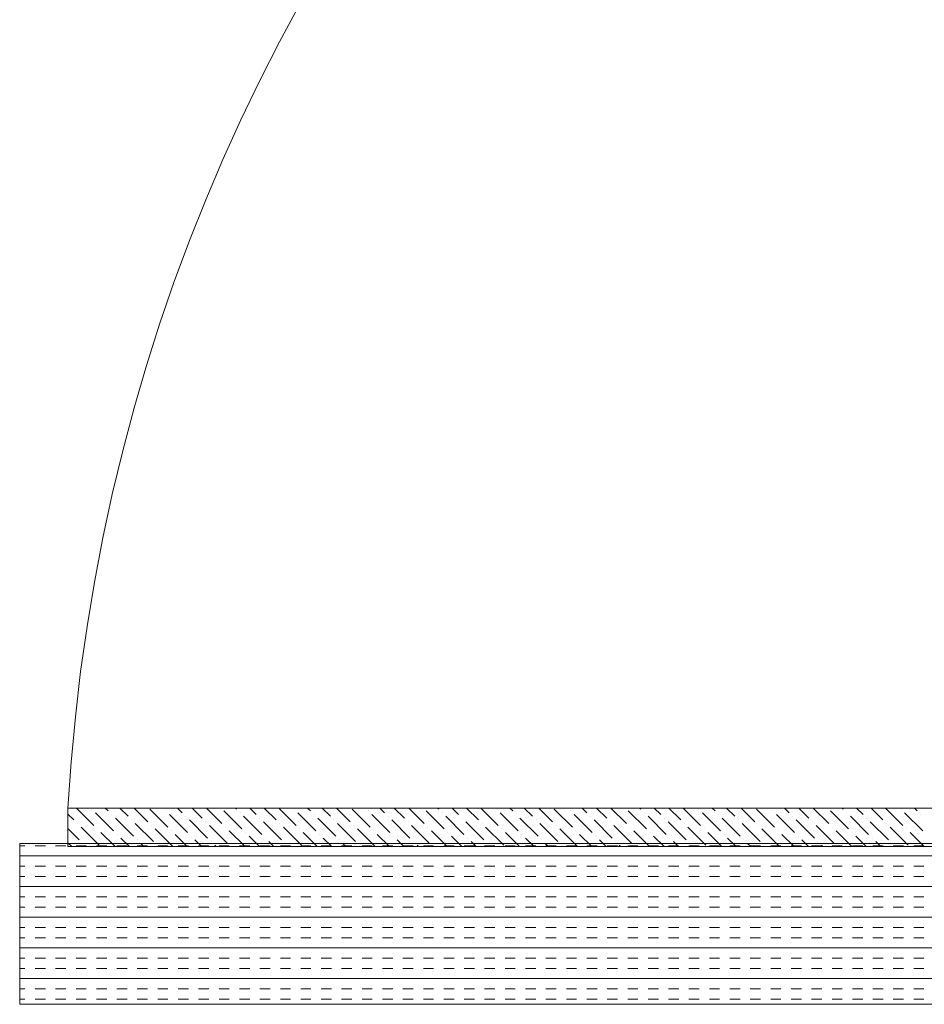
# Model space of a CAD drawing. Extents: x 3940905 to 4145695, y 925352 to 1109797.
# Tile 594 of 656: x 4013273 to 4013554, y 1099984 to 1100290. Entities that reach past the tile are written whole.
import ezdxf

# ---------------------------------------------------------------- set-up
doc = ezdxf.new("R2010")
doc.units = 0
doc.header["$LTSCALE"] = 750
doc.header["$MEASUREMENT"] = 0
doc.layers.add('CKD Equipments', color=252, linetype='CONTINUOUS', lineweight=0)

msp = doc.modelspace()

# ---------------------------------------------------------------- linework, layer by layer
at = {"layer": 'CKD Equipments'}
for p, q in [((4013288.36, 1100032.64), (4013288.36, 1100044.64)), ((4013288.36, 1100044.64), (4013857.36, 1100044.64)), ((4013873.36, 1100033.64), (4013273.36, 1100033.64)), ((4013273.36, 1100033.64), (4013273.36, 1099983.64)), ((4013857.36, 1100032.64), (4013288.36, 1100032.64)), ((4013273.36, 1099983.64), (4013873.36, 1099983.64))]:
    msp.add_line(p, q, dxfattribs=at)
at = {"layer": 'CKD Equipments', "color": 55, "linetype": 'Continuous'}
for p, q in [((4013288.36, 1100042.78), (4013290.2, 1100040.93)), ((4013290.99, 1100044.64), (4013296.38, 1100039.25)), ((4013295.81, 1100044.3), (4013295.81, 1100044.3)), ((4013296.94, 1100043.18), (4013302.55, 1100037.57)), ((4013299.97, 1100044.64), (4013300.87, 1100043.74)), ((4013301.99, 1100042.62), (4013301.99, 1100042.62)), ((4013304.46, 1100044.64), (4013307.04, 1100042.06)), ((4013308.95, 1100044.64), (4013313.21, 1100040.37)), ((4013313.78, 1100044.3), (4013319.39, 1100038.69)), ((4013318.83, 1100043.74), (4013318.83, 1100043.74)), ((4013319.95, 1100042.62), (4013325.56, 1100037)), ((4013322.42, 1100044.64), (4013323.88, 1100043.18)), ((4013326.91, 1100044.64), (4013330.05, 1100041.49)), ((4013331.4, 1100044.64), (4013336.23, 1100039.81)), ((4013336.79, 1100043.74), (4013342.4, 1100038.13)), ((4013340.38, 1100044.64), (4013340.72, 1100044.3)), ((4013341.84, 1100043.18), (4013341.84, 1100043.18)), ((4013344.87, 1100044.64), (4013346.89, 1100042.62)), ((4013349.36, 1100044.64), (4013353.06, 1100040.93)), ((4013353.85, 1100044.64), (4013359.24, 1100039.25)), ((4013358.68, 1100044.3), (4013358.68, 1100044.3)), ((4013359.8, 1100043.18), (4013365.41, 1100037.57)), ((4013362.83, 1100044.64), (4013363.73, 1100043.74)), ((4013364.85, 1100042.62), (4013364.85, 1100042.62)), ((4013367.32, 1100044.64), (4013369.9, 1100042.06)), ((4013371.81, 1100044.64), (4013376.08, 1100040.37)), ((4013376.64, 1100044.3), (4013382.25, 1100038.69)), ((4013381.69, 1100043.74), (4013381.69, 1100043.74)), ((4013382.81, 1100042.62), (4013388.42, 1100037)), ((4013385.28, 1100044.64), (4013386.74, 1100043.18)), ((4013389.77, 1100044.64), (4013392.91, 1100041.49)), ((4013394.26, 1100044.64), (4013399.09, 1100039.81)), ((4013399.65, 1100043.74), (4013405.26, 1100038.13)), ((4013403.24, 1100044.64), (4013403.58, 1100044.3)), ((4013404.7, 1100043.18), (4013404.7, 1100043.18)), ((4013407.73, 1100044.64), (4013409.75, 1100042.62)), ((4013412.22, 1100044.64), (4013415.93, 1100040.93)), ((4013416.71, 1100044.64), (4013422.1, 1100039.25)), ((4013421.54, 1100044.3), (4013421.54, 1100044.3)), ((4013422.66, 1100043.18), (4013428.27, 1100037.57)), ((4013425.69, 1100044.64), (4013426.59, 1100043.74)), ((4013427.71, 1100042.62), (4013427.71, 1100042.62)), ((4013430.18, 1100044.64), (4013432.76, 1100042.06)), ((4013434.67, 1100044.64), (4013438.94, 1100040.37)), ((4013439.5, 1100044.3), (4013445.11, 1100038.69)), ((4013444.55, 1100043.74), (4013444.55, 1100043.74)), ((4013445.67, 1100042.62), (4013451.29, 1100037)), ((4013448.14, 1100044.64), (4013449.6, 1100043.18)), ((4013452.63, 1100044.64), (4013455.78, 1100041.49)), ((4013457.12, 1100044.64), (4013461.95, 1100039.81)), ((4013462.51, 1100043.74), (4013468.12, 1100038.13)), ((4013466.1, 1100044.64), (4013466.44, 1100044.3)), ((4013467.56, 1100043.18), (4013467.56, 1100043.18)), ((4013470.59, 1100044.64), (4013472.61, 1100042.62)), ((4013475.08, 1100044.64), (4013478.79, 1100040.93)), ((4013479.57, 1100044.64), (4013484.96, 1100039.25)), ((4013484.4, 1100044.3), (4013484.4, 1100044.3)), ((4013485.52, 1100043.18), (4013491.14, 1100037.57)), ((4013488.55, 1100044.64), (4013489.45, 1100043.74)), ((4013490.57, 1100042.62), (4013490.57, 1100042.62)), ((4013493.04, 1100044.64), (4013495.63, 1100042.06)), ((4013497.53, 1100044.64), (4013501.8, 1100040.37)), ((4013502.36, 1100044.3), (4013507.97, 1100038.69)), ((4013507.41, 1100043.74), (4013507.41, 1100043.74)), ((4013508.53, 1100042.62), (4013514.15, 1100037)), ((4013511, 1100044.64), (4013512.46, 1100043.18)), ((4013515.49, 1100044.64), (4013518.64, 1100041.49)), ((4013519.98, 1100044.64), (4013524.81, 1100039.81)), ((4013525.37, 1100043.74), (4013530.98, 1100038.13)), ((4013528.96, 1100044.64), (4013529.3, 1100044.3)), ((4013530.42, 1100043.18), (4013530.42, 1100043.18)), ((4013533.45, 1100044.64), (4013535.48, 1100042.62)), ((4013537.94, 1100044.64), (4013541.65, 1100040.93)), ((4013542.43, 1100044.64), (4013547.82, 1100039.25)), ((4013547.26, 1100044.3), (4013547.26, 1100044.3)), ((4013548.38, 1100043.18), (4013554, 1100037.57)), ((4013551.41, 1100044.64), (4013552.31, 1100043.74)), ((4013553.44, 1100042.62), (4013553.44, 1100042.62)), ((4013291.32, 1100039.81), (4013291.32, 1100039.81)), ((4013303.11, 1100041.49), (4013308.72, 1100035.88)), ((4013308.16, 1100040.93), (4013308.16, 1100040.93)), ((4013309.28, 1100039.81), (4013314.9, 1100034.2)), ((4013325, 1100042.06), (4013325, 1100042.06)), ((4013326.12, 1100040.93), (4013331.74, 1100035.32)), ((4013331.17, 1100040.37), (4013331.17, 1100040.37)), ((4013342.96, 1100042.06), (4013348.57, 1100036.44)), ((4013348.01, 1100041.49), (4013348.01, 1100041.49)), ((4013349.13, 1100040.37), (4013354.75, 1100034.76)), ((4013354.19, 1100039.81), (4013354.19, 1100039.81)), ((4013365.97, 1100041.49), (4013371.59, 1100035.88)), ((4013371.02, 1100040.93), (4013371.02, 1100040.93)), ((4013372.15, 1100039.81), (4013377.76, 1100034.2)), ((4013387.86, 1100042.06), (4013387.86, 1100042.06)), ((4013388.98, 1100040.93), (4013394.6, 1100035.32)), ((4013394.04, 1100040.37), (4013394.04, 1100040.37)), ((4013405.82, 1100042.06), (4013411.44, 1100036.44)), ((4013410.87, 1100041.49), (4013410.87, 1100041.49)), ((4013412, 1100040.37), (4013417.61, 1100034.76)), ((4013417.05, 1100039.81), (4013417.05, 1100039.81)), ((4013428.83, 1100041.49), (4013434.45, 1100035.88)), ((4013433.89, 1100040.93), (4013433.89, 1100040.93)), ((4013435.01, 1100039.81), (4013440.62, 1100034.2)), ((4013450.72, 1100042.06), (4013450.72, 1100042.06)), ((4013451.85, 1100040.93), (4013457.46, 1100035.32)), ((4013456.9, 1100040.37), (4013456.9, 1100040.37)), ((4013468.68, 1100042.06), (4013474.3, 1100036.44)), ((4013473.74, 1100041.49), (4013473.74, 1100041.49)), ((4013474.86, 1100040.37), (4013480.47, 1100034.76)), ((4013479.91, 1100039.81), (4013479.91, 1100039.81)), ((4013491.7, 1100041.49), (4013497.31, 1100035.88)), ((4013496.75, 1100040.93), (4013496.75, 1100040.93)), ((4013497.87, 1100039.81), (4013503.48, 1100034.2)), ((4013513.59, 1100042.06), (4013513.59, 1100042.06)), ((4013514.71, 1100040.93), (4013520.32, 1100035.32)), ((4013519.76, 1100040.37), (4013519.76, 1100040.37)), ((4013531.55, 1100042.06), (4013537.16, 1100036.44)), ((4013536.6, 1100041.49), (4013536.6, 1100041.49)), ((4013537.72, 1100040.37), (4013543.33, 1100034.76)), ((4013542.77, 1100039.81), (4013542.77, 1100039.81)), ((4013288.36, 1100038.29), (4013291.89, 1100034.76)), ((4013292.45, 1100038.69), (4013298.06, 1100033.08)), ((4013297.5, 1100038.13), (4013297.5, 1100038.13)), ((4013298.62, 1100037), (4013302.99, 1100032.64)), ((4013303.67, 1100036.44), (4013303.67, 1100036.44)), ((4013314.34, 1100039.25), (4013314.34, 1100039.25)), ((4013315.46, 1100038.13), (4013320.95, 1100032.64)), ((4013320.51, 1100037.57), (4013320.51, 1100037.57)), ((4013321.63, 1100036.44), (4013325.44, 1100032.64)), ((4013332.3, 1100039.25), (4013337.91, 1100033.64)), ((4013337.35, 1100038.69), (4013337.35, 1100038.69)), ((4013338.47, 1100037.57), (4013343.4, 1100032.64)), ((4013343.52, 1100037), (4013343.52, 1100037)), ((4013355.31, 1100038.69), (4013360.92, 1100033.08)), ((4013360.36, 1100038.13), (4013360.36, 1100038.13)), ((4013361.48, 1100037), (4013365.85, 1100032.64)), ((4013366.53, 1100036.44), (4013366.53, 1100036.44)), ((4013377.2, 1100039.25), (4013377.2, 1100039.25)), ((4013378.32, 1100038.13), (4013383.81, 1100032.64)), ((4013383.37, 1100037.57), (4013383.37, 1100037.57)), ((4013384.49, 1100036.44), (4013388.3, 1100032.64)), ((4013395.16, 1100039.25), (4013400.77, 1100033.64)), ((4013400.21, 1100038.69), (4013400.21, 1100038.69)), ((4013401.33, 1100037.57), (4013406.26, 1100032.64)), ((4013406.38, 1100037), (4013406.38, 1100037)), ((4013418.17, 1100038.69), (4013423.78, 1100033.08)), ((4013423.22, 1100038.13), (4013423.22, 1100038.13)), ((4013424.34, 1100037), (4013428.71, 1100032.64)), ((4013429.4, 1100036.44), (4013429.4, 1100036.44)), ((4013440.06, 1100039.25), (4013440.06, 1100039.25)), ((4013441.18, 1100038.13), (4013446.67, 1100032.64)), ((4013446.23, 1100037.57), (4013446.23, 1100037.57)), ((4013447.36, 1100036.44), (4013451.16, 1100032.64)), ((4013458.02, 1100039.25), (4013463.63, 1100033.64)), ((4013463.07, 1100038.69), (4013463.07, 1100038.69)), ((4013464.19, 1100037.57), (4013469.12, 1100032.64)), ((4013469.25, 1100037), (4013469.25, 1100037)), ((4013481.03, 1100038.69), (4013486.64, 1100033.08)), ((4013486.08, 1100038.13), (4013486.08, 1100038.13)), ((4013487.21, 1100037), (4013491.57, 1100032.64)), ((4013492.26, 1100036.44), (4013492.26, 1100036.44)), ((4013502.92, 1100039.25), (4013502.92, 1100039.25)), ((4013504.04, 1100038.13), (4013509.53, 1100032.64)), ((4013509.1, 1100037.57), (4013509.1, 1100037.57)), ((4013510.22, 1100036.44), (4013514.02, 1100032.64)), ((4013520.88, 1100039.25), (4013526.49, 1100033.64)), ((4013525.93, 1100038.69), (4013525.93, 1100038.69)), ((4013527.06, 1100037.57), (4013531.98, 1100032.64)), ((4013532.11, 1100037), (4013532.11, 1100037)), ((4013543.89, 1100038.69), (4013549.51, 1100033.08)), ((4013548.95, 1100038.13), (4013548.95, 1100038.13)), ((4013550.07, 1100037), (4013554.43, 1100032.64)), ((4013288.36, 1100033.8), (4013289.52, 1100032.64)), ((4013293.01, 1100033.64), (4013293.01, 1100033.64)), ((4013304.79, 1100035.32), (4013307.48, 1100032.64)), ((4013309.85, 1100034.76), (4013309.85, 1100034.76)), ((4013310.97, 1100033.64), (4013311.97, 1100032.64)), ((4013326.68, 1100035.88), (4013326.68, 1100035.88)), ((4013327.81, 1100034.76), (4013329.93, 1100032.64)), ((4013332.86, 1100034.2), (4013332.86, 1100034.2)), ((4013344.64, 1100035.88), (4013347.89, 1100032.64)), ((4013349.7, 1100035.32), (4013349.7, 1100035.32)), ((4013350.82, 1100034.2), (4013352.38, 1100032.64)), ((4013355.87, 1100033.64), (4013355.87, 1100033.64)), ((4013367.66, 1100035.32), (4013370.34, 1100032.64)), ((4013372.71, 1100034.76), (4013372.71, 1100034.76)), ((4013373.83, 1100033.64), (4013374.83, 1100032.64)), ((4013389.55, 1100035.88), (4013389.55, 1100035.88)), ((4013390.67, 1100034.76), (4013392.79, 1100032.64)), ((4013395.72, 1100034.2), (4013395.72, 1100034.2)), ((4013407.51, 1100035.88), (4013410.75, 1100032.64)), ((4013412.56, 1100035.32), (4013412.56, 1100035.32)), ((4013413.68, 1100034.2), (4013415.24, 1100032.64)), ((4013418.73, 1100033.64), (4013418.73, 1100033.64)), ((4013430.52, 1100035.32), (4013433.2, 1100032.64)), ((4013435.57, 1100034.76), (4013435.57, 1100034.76)), ((4013436.69, 1100033.64), (4013437.69, 1100032.64)), ((4013452.41, 1100035.88), (4013452.41, 1100035.88)), ((4013453.53, 1100034.76), (4013455.65, 1100032.64)), ((4013458.58, 1100034.2), (4013458.58, 1100034.2)), ((4013470.37, 1100035.88), (4013473.61, 1100032.64)), ((4013475.42, 1100035.32), (4013475.42, 1100035.32)), ((4013476.54, 1100034.2), (4013478.1, 1100032.64)), ((4013481.59, 1100033.64), (4013481.59, 1100033.64)), ((4013493.38, 1100035.32), (4013496.06, 1100032.64)), ((4013498.43, 1100034.76), (4013498.43, 1100034.76)), ((4013499.55, 1100033.64), (4013500.55, 1100032.64)), ((4013515.27, 1100035.88), (4013515.27, 1100035.88)), ((4013516.39, 1100034.76), (4013518.51, 1100032.64)), ((4013521.44, 1100034.2), (4013521.44, 1100034.2)), ((4013533.23, 1100035.88), (4013536.47, 1100032.64)), ((4013538.28, 1100035.32), (4013538.28, 1100035.32)), ((4013539.4, 1100034.2), (4013540.96, 1100032.64)), ((4013544.46, 1100033.64), (4013544.46, 1100033.64)), ((4013316.02, 1100033.08), (4013316.02, 1100033.08)), ((4013333.98, 1100033.08), (4013334.42, 1100032.64)), ((4013378.88, 1100033.08), (4013378.88, 1100033.08)), ((4013396.84, 1100033.08), (4013397.28, 1100032.64)), ((4013441.74, 1100033.08), (4013441.74, 1100033.08)), ((4013459.7, 1100033.08), (4013460.14, 1100032.64)), ((4013504.61, 1100033.08), (4013504.61, 1100033.08)), ((4013522.57, 1100033.08), (4013523, 1100032.64))]:
    msp.add_line(p, q, dxfattribs=at)
at = {"layer": 'CKD Equipments', "color": 4, "linetype": 'Continuous'}
for p, q in [((4013274.99, 1100032.91), (4013273.36, 1100032.91)), ((4013281.34, 1100032.91), (4013278.16, 1100032.91)), ((4013287.69, 1100032.91), (4013284.51, 1100032.91)), ((4013294.04, 1100032.91), (4013290.86, 1100032.91)), ((4013300.39, 1100032.91), (4013297.21, 1100032.91)), ((4013306.74, 1100032.91), (4013303.56, 1100032.91)), ((4013313.09, 1100032.91), (4013309.91, 1100032.91)), ((4013319.44, 1100032.91), (4013316.26, 1100032.91)), ((4013325.79, 1100032.91), (4013322.61, 1100032.91)), ((4013332.14, 1100032.91), (4013328.96, 1100032.91)), ((4013338.49, 1100032.91), (4013335.31, 1100032.91)), ((4013344.84, 1100032.91), (4013341.66, 1100032.91)), ((4013351.19, 1100032.91), (4013348.01, 1100032.91)), ((4013357.54, 1100032.91), (4013354.36, 1100032.91)), ((4013363.89, 1100032.91), (4013360.71, 1100032.91)), ((4013370.24, 1100032.91), (4013367.06, 1100032.91)), ((4013376.59, 1100032.91), (4013373.41, 1100032.91)), ((4013382.94, 1100032.91), (4013379.76, 1100032.91)), ((4013389.29, 1100032.91), (4013386.11, 1100032.91)), ((4013395.64, 1100032.91), (4013392.46, 1100032.91)), ((4013401.99, 1100032.91), (4013398.81, 1100032.91)), ((4013408.34, 1100032.91), (4013405.16, 1100032.91)), ((4013414.69, 1100032.91), (4013411.51, 1100032.91)), ((4013421.04, 1100032.91), (4013417.86, 1100032.91)), ((4013427.39, 1100032.91), (4013424.21, 1100032.91)), ((4013433.74, 1100032.91), (4013430.56, 1100032.91)), ((4013440.09, 1100032.91), (4013436.91, 1100032.91)), ((4013446.44, 1100032.91), (4013443.26, 1100032.91)), ((4013452.79, 1100032.91), (4013449.61, 1100032.91)), ((4013459.14, 1100032.91), (4013455.96, 1100032.91)), ((4013465.49, 1100032.91), (4013462.31, 1100032.91)), ((4013471.84, 1100032.91), (4013468.66, 1100032.91)), ((4013478.19, 1100032.91), (4013475.01, 1100032.91)), ((4013484.54, 1100032.91), (4013481.36, 1100032.91)), ((4013490.89, 1100032.91), (4013487.71, 1100032.91)), ((4013497.24, 1100032.91), (4013494.06, 1100032.91)), ((4013503.59, 1100032.91), (4013500.41, 1100032.91)), ((4013509.94, 1100032.91), (4013506.76, 1100032.91)), ((4013516.29, 1100032.91), (4013513.11, 1100032.91)), ((4013522.64, 1100032.91), (4013519.46, 1100032.91)), ((4013528.99, 1100032.91), (4013525.81, 1100032.91)), ((4013535.34, 1100032.91), (4013532.16, 1100032.91)), ((4013541.69, 1100032.91), (4013538.51, 1100032.91)), ((4013548.04, 1100032.91), (4013544.86, 1100032.91)), ((4013554.39, 1100032.91), (4013551.21, 1100032.91)), ((4013873.36, 1100029.73), (4013273.36, 1100029.73)), ((4013274.99, 1100026.56), (4013273.36, 1100026.56)), ((4013281.34, 1100026.56), (4013278.16, 1100026.56)), ((4013287.69, 1100026.56), (4013284.51, 1100026.56)), ((4013294.04, 1100026.56), (4013290.86, 1100026.56)), ((4013300.39, 1100026.56), (4013297.21, 1100026.56)), ((4013306.74, 1100026.56), (4013303.56, 1100026.56)), ((4013313.09, 1100026.56), (4013309.91, 1100026.56)), ((4013319.44, 1100026.56), (4013316.26, 1100026.56)), ((4013325.79, 1100026.56), (4013322.61, 1100026.56)), ((4013332.14, 1100026.56), (4013328.96, 1100026.56)), ((4013338.49, 1100026.56), (4013335.31, 1100026.56)), ((4013344.84, 1100026.56), (4013341.66, 1100026.56)), ((4013351.19, 1100026.56), (4013348.01, 1100026.56)), ((4013357.54, 1100026.56), (4013354.36, 1100026.56)), ((4013363.89, 1100026.56), (4013360.71, 1100026.56)), ((4013370.24, 1100026.56), (4013367.06, 1100026.56)), ((4013376.59, 1100026.56), (4013373.41, 1100026.56)), ((4013382.94, 1100026.56), (4013379.76, 1100026.56)), ((4013389.29, 1100026.56), (4013386.11, 1100026.56)), ((4013395.64, 1100026.56), (4013392.46, 1100026.56)), ((4013401.99, 1100026.56), (4013398.81, 1100026.56)), ((4013408.34, 1100026.56), (4013405.16, 1100026.56)), ((4013414.69, 1100026.56), (4013411.51, 1100026.56)), ((4013421.04, 1100026.56), (4013417.86, 1100026.56)), ((4013427.39, 1100026.56), (4013424.21, 1100026.56)), ((4013433.74, 1100026.56), (4013430.56, 1100026.56)), ((4013440.09, 1100026.56), (4013436.91, 1100026.56)), ((4013446.44, 1100026.56), (4013443.26, 1100026.56)), ((4013452.79, 1100026.56), (4013449.61, 1100026.56)), ((4013459.14, 1100026.56), (4013455.96, 1100026.56)), ((4013465.49, 1100026.56), (4013462.31, 1100026.56)), ((4013471.84, 1100026.56), (4013468.66, 1100026.56)), ((4013478.19, 1100026.56), (4013475.01, 1100026.56)), ((4013484.54, 1100026.56), (4013481.36, 1100026.56)), ((4013490.89, 1100026.56), (4013487.71, 1100026.56)), ((4013497.24, 1100026.56), (4013494.06, 1100026.56)), ((4013503.59, 1100026.56), (4013500.41, 1100026.56)), ((4013509.94, 1100026.56), (4013506.76, 1100026.56)), ((4013516.29, 1100026.56), (4013513.11, 1100026.56)), ((4013522.64, 1100026.56), (4013519.46, 1100026.56)), ((4013528.99, 1100026.56), (4013525.81, 1100026.56)), ((4013535.34, 1100026.56), (4013532.16, 1100026.56)), ((4013541.69, 1100026.56), (4013538.51, 1100026.56)), ((4013548.04, 1100026.56), (4013544.86, 1100026.56)), ((4013554.39, 1100026.56), (4013551.21, 1100026.56)), ((4013274.99, 1100023.38), (4013273.36, 1100023.38)), ((4013281.34, 1100023.38), (4013278.16, 1100023.38)), ((4013287.69, 1100023.38), (4013284.51, 1100023.38)), ((4013294.04, 1100023.38), (4013290.86, 1100023.38)), ((4013300.39, 1100023.38), (4013297.21, 1100023.38)), ((4013306.74, 1100023.38), (4013303.56, 1100023.38)), ((4013313.09, 1100023.38), (4013309.91, 1100023.38)), ((4013319.44, 1100023.38), (4013316.26, 1100023.38)), ((4013325.79, 1100023.38), (4013322.61, 1100023.38)), ((4013332.14, 1100023.38), (4013328.96, 1100023.38)), ((4013338.49, 1100023.38), (4013335.31, 1100023.38)), ((4013344.84, 1100023.38), (4013341.66, 1100023.38)), ((4013351.19, 1100023.38), (4013348.01, 1100023.38)), ((4013357.54, 1100023.38), (4013354.36, 1100023.38)), ((4013363.89, 1100023.38), (4013360.71, 1100023.38)), ((4013370.24, 1100023.38), (4013367.06, 1100023.38)), ((4013376.59, 1100023.38), (4013373.41, 1100023.38)), ((4013382.94, 1100023.38), (4013379.76, 1100023.38)), ((4013389.29, 1100023.38), (4013386.11, 1100023.38)), ((4013395.64, 1100023.38), (4013392.46, 1100023.38)), ((4013401.99, 1100023.38), (4013398.81, 1100023.38)), ((4013408.34, 1100023.38), (4013405.16, 1100023.38)), ((4013414.69, 1100023.38), (4013411.51, 1100023.38)), ((4013421.04, 1100023.38), (4013417.86, 1100023.38)), ((4013427.39, 1100023.38), (4013424.21, 1100023.38)), ((4013433.74, 1100023.38), (4013430.56, 1100023.38)), ((4013440.09, 1100023.38), (4013436.91, 1100023.38)), ((4013446.44, 1100023.38), (4013443.26, 1100023.38)), ((4013452.79, 1100023.38), (4013449.61, 1100023.38)), ((4013459.14, 1100023.38), (4013455.96, 1100023.38)), ((4013465.49, 1100023.38), (4013462.31, 1100023.38)), ((4013471.84, 1100023.38), (4013468.66, 1100023.38)), ((4013478.19, 1100023.38), (4013475.01, 1100023.38)), ((4013484.54, 1100023.38), (4013481.36, 1100023.38)), ((4013490.89, 1100023.38), (4013487.71, 1100023.38)), ((4013497.24, 1100023.38), (4013494.06, 1100023.38)), ((4013503.59, 1100023.38), (4013500.41, 1100023.38)), ((4013509.94, 1100023.38), (4013506.76, 1100023.38)), ((4013516.29, 1100023.38), (4013513.11, 1100023.38)), ((4013522.64, 1100023.38), (4013519.46, 1100023.38)), ((4013528.99, 1100023.38), (4013525.81, 1100023.38)), ((4013535.34, 1100023.38), (4013532.16, 1100023.38)), ((4013541.69, 1100023.38), (4013538.51, 1100023.38)), ((4013548.04, 1100023.38), (4013544.86, 1100023.38)), ((4013554.39, 1100023.38), (4013551.21, 1100023.38)), ((4013873.36, 1100020.21), (4013273.36, 1100020.21)), ((4013274.99, 1100017.03), (4013273.36, 1100017.03)), ((4013281.34, 1100017.03), (4013278.16, 1100017.03)), ((4013287.69, 1100017.03), (4013284.51, 1100017.03)), ((4013294.04, 1100017.03), (4013290.86, 1100017.03)), ((4013300.39, 1100017.03), (4013297.21, 1100017.03)), ((4013306.74, 1100017.03), (4013303.56, 1100017.03)), ((4013313.09, 1100017.03), (4013309.91, 1100017.03)), ((4013319.44, 1100017.03), (4013316.26, 1100017.03)), ((4013325.79, 1100017.03), (4013322.61, 1100017.03)), ((4013332.14, 1100017.03), (4013328.96, 1100017.03)), ((4013338.49, 1100017.03), (4013335.31, 1100017.03)), ((4013344.84, 1100017.03), (4013341.66, 1100017.03)), ((4013351.19, 1100017.03), (4013348.01, 1100017.03)), ((4013357.54, 1100017.03), (4013354.36, 1100017.03)), ((4013363.89, 1100017.03), (4013360.71, 1100017.03)), ((4013370.24, 1100017.03), (4013367.06, 1100017.03)), ((4013376.59, 1100017.03), (4013373.41, 1100017.03)), ((4013382.94, 1100017.03), (4013379.76, 1100017.03)), ((4013389.29, 1100017.03), (4013386.11, 1100017.03)), ((4013395.64, 1100017.03), (4013392.46, 1100017.03)), ((4013401.99, 1100017.03), (4013398.81, 1100017.03)), ((4013408.34, 1100017.03), (4013405.16, 1100017.03)), ((4013414.69, 1100017.03), (4013411.51, 1100017.03)), ((4013421.04, 1100017.03), (4013417.86, 1100017.03)), ((4013427.39, 1100017.03), (4013424.21, 1100017.03)), ((4013433.74, 1100017.03), (4013430.56, 1100017.03)), ((4013440.09, 1100017.03), (4013436.91, 1100017.03)), ((4013446.44, 1100017.03), (4013443.26, 1100017.03)), ((4013452.79, 1100017.03), (4013449.61, 1100017.03)), ((4013459.14, 1100017.03), (4013455.96, 1100017.03)), ((4013465.49, 1100017.03), (4013462.31, 1100017.03)), ((4013471.84, 1100017.03), (4013468.66, 1100017.03)), ((4013478.19, 1100017.03), (4013475.01, 1100017.03)), ((4013484.54, 1100017.03), (4013481.36, 1100017.03)), ((4013490.89, 1100017.03), (4013487.71, 1100017.03)), ((4013497.24, 1100017.03), (4013494.06, 1100017.03)), ((4013503.59, 1100017.03), (4013500.41, 1100017.03)), ((4013509.94, 1100017.03), (4013506.76, 1100017.03)), ((4013516.29, 1100017.03), (4013513.11, 1100017.03)), ((4013522.64, 1100017.03), (4013519.46, 1100017.03)), ((4013528.99, 1100017.03), (4013525.81, 1100017.03)), ((4013535.34, 1100017.03), (4013532.16, 1100017.03)), ((4013541.69, 1100017.03), (4013538.51, 1100017.03)), ((4013548.04, 1100017.03), (4013544.86, 1100017.03)), ((4013554.39, 1100017.03), (4013551.21, 1100017.03)), ((4013274.99, 1100013.86), (4013273.36, 1100013.86)), ((4013281.34, 1100013.86), (4013278.16, 1100013.86)), ((4013287.69, 1100013.86), (4013284.51, 1100013.86)), ((4013294.04, 1100013.86), (4013290.86, 1100013.86)), ((4013300.39, 1100013.86), (4013297.21, 1100013.86)), ((4013306.74, 1100013.86), (4013303.56, 1100013.86)), ((4013313.09, 1100013.86), (4013309.91, 1100013.86)), ((4013319.44, 1100013.86), (4013316.26, 1100013.86)), ((4013325.79, 1100013.86), (4013322.61, 1100013.86)), ((4013332.14, 1100013.86), (4013328.96, 1100013.86)), ((4013338.49, 1100013.86), (4013335.31, 1100013.86)), ((4013344.84, 1100013.86), (4013341.66, 1100013.86)), ((4013351.19, 1100013.86), (4013348.01, 1100013.86)), ((4013357.54, 1100013.86), (4013354.36, 1100013.86)), ((4013363.89, 1100013.86), (4013360.71, 1100013.86)), ((4013370.24, 1100013.86), (4013367.06, 1100013.86)), ((4013376.59, 1100013.86), (4013373.41, 1100013.86)), ((4013382.94, 1100013.86), (4013379.76, 1100013.86)), ((4013389.29, 1100013.86), (4013386.11, 1100013.86)), ((4013395.64, 1100013.86), (4013392.46, 1100013.86)), ((4013401.99, 1100013.86), (4013398.81, 1100013.86)), ((4013408.34, 1100013.86), (4013405.16, 1100013.86)), ((4013414.69, 1100013.86), (4013411.51, 1100013.86)), ((4013421.04, 1100013.86), (4013417.86, 1100013.86)), ((4013427.39, 1100013.86), (4013424.21, 1100013.86)), ((4013433.74, 1100013.86), (4013430.56, 1100013.86)), ((4013440.09, 1100013.86), (4013436.91, 1100013.86)), ((4013446.44, 1100013.86), (4013443.26, 1100013.86)), ((4013452.79, 1100013.86), (4013449.61, 1100013.86)), ((4013459.14, 1100013.86), (4013455.96, 1100013.86)), ((4013465.49, 1100013.86), (4013462.31, 1100013.86)), ((4013471.84, 1100013.86), (4013468.66, 1100013.86)), ((4013478.19, 1100013.86), (4013475.01, 1100013.86)), ((4013484.54, 1100013.86), (4013481.36, 1100013.86)), ((4013490.89, 1100013.86), (4013487.71, 1100013.86)), ((4013497.24, 1100013.86), (4013494.06, 1100013.86)), ((4013503.59, 1100013.86), (4013500.41, 1100013.86)), ((4013509.94, 1100013.86), (4013506.76, 1100013.86)), ((4013516.29, 1100013.86), (4013513.11, 1100013.86)), ((4013522.64, 1100013.86), (4013519.46, 1100013.86)), ((4013528.99, 1100013.86), (4013525.81, 1100013.86)), ((4013535.34, 1100013.86), (4013532.16, 1100013.86)), ((4013541.69, 1100013.86), (4013538.51, 1100013.86)), ((4013548.04, 1100013.86), (4013544.86, 1100013.86)), ((4013554.39, 1100013.86), (4013551.21, 1100013.86)), ((4013873.36, 1100010.68), (4013273.36, 1100010.68)), ((4013274.99, 1100007.51), (4013273.36, 1100007.51)), ((4013281.34, 1100007.51), (4013278.16, 1100007.51)), ((4013287.69, 1100007.51), (4013284.51, 1100007.51)), ((4013294.04, 1100007.51), (4013290.86, 1100007.51)), ((4013300.39, 1100007.51), (4013297.21, 1100007.51)), ((4013306.74, 1100007.51), (4013303.56, 1100007.51)), ((4013313.09, 1100007.51), (4013309.91, 1100007.51)), ((4013319.44, 1100007.51), (4013316.26, 1100007.51)), ((4013325.79, 1100007.51), (4013322.61, 1100007.51)), ((4013332.14, 1100007.51), (4013328.96, 1100007.51)), ((4013338.49, 1100007.51), (4013335.31, 1100007.51)), ((4013344.84, 1100007.51), (4013341.66, 1100007.51)), ((4013351.19, 1100007.51), (4013348.01, 1100007.51)), ((4013357.54, 1100007.51), (4013354.36, 1100007.51)), ((4013363.89, 1100007.51), (4013360.71, 1100007.51)), ((4013370.24, 1100007.51), (4013367.06, 1100007.51)), ((4013376.59, 1100007.51), (4013373.41, 1100007.51)), ((4013382.94, 1100007.51), (4013379.76, 1100007.51)), ((4013389.29, 1100007.51), (4013386.11, 1100007.51)), ((4013395.64, 1100007.51), (4013392.46, 1100007.51)), ((4013401.99, 1100007.51), (4013398.81, 1100007.51)), ((4013408.34, 1100007.51), (4013405.16, 1100007.51)), ((4013414.69, 1100007.51), (4013411.51, 1100007.51)), ((4013421.04, 1100007.51), (4013417.86, 1100007.51)), ((4013427.39, 1100007.51), (4013424.21, 1100007.51)), ((4013433.74, 1100007.51), (4013430.56, 1100007.51)), ((4013440.09, 1100007.51), (4013436.91, 1100007.51)), ((4013446.44, 1100007.51), (4013443.26, 1100007.51)), ((4013452.79, 1100007.51), (4013449.61, 1100007.51)), ((4013459.14, 1100007.51), (4013455.96, 1100007.51)), ((4013465.49, 1100007.51), (4013462.31, 1100007.51)), ((4013471.84, 1100007.51), (4013468.66, 1100007.51)), ((4013478.19, 1100007.51), (4013475.01, 1100007.51)), ((4013484.54, 1100007.51), (4013481.36, 1100007.51)), ((4013490.89, 1100007.51), (4013487.71, 1100007.51)), ((4013497.24, 1100007.51), (4013494.06, 1100007.51)), ((4013503.59, 1100007.51), (4013500.41, 1100007.51)), ((4013509.94, 1100007.51), (4013506.76, 1100007.51)), ((4013516.29, 1100007.51), (4013513.11, 1100007.51)), ((4013522.64, 1100007.51), (4013519.46, 1100007.51)), ((4013528.99, 1100007.51), (4013525.81, 1100007.51)), ((4013535.34, 1100007.51), (4013532.16, 1100007.51)), ((4013541.69, 1100007.51), (4013538.51, 1100007.51)), ((4013548.04, 1100007.51), (4013544.86, 1100007.51)), ((4013554.39, 1100007.51), (4013551.21, 1100007.51)), ((4013274.99, 1100004.33), (4013273.36, 1100004.33)), ((4013281.34, 1100004.33), (4013278.16, 1100004.33)), ((4013287.69, 1100004.33), (4013284.51, 1100004.33)), ((4013294.04, 1100004.33), (4013290.86, 1100004.33)), ((4013300.39, 1100004.33), (4013297.21, 1100004.33)), ((4013306.74, 1100004.33), (4013303.56, 1100004.33)), ((4013313.09, 1100004.33), (4013309.91, 1100004.33)), ((4013319.44, 1100004.33), (4013316.26, 1100004.33)), ((4013325.79, 1100004.33), (4013322.61, 1100004.33)), ((4013332.14, 1100004.33), (4013328.96, 1100004.33)), ((4013338.49, 1100004.33), (4013335.31, 1100004.33)), ((4013344.84, 1100004.33), (4013341.66, 1100004.33)), ((4013351.19, 1100004.33), (4013348.01, 1100004.33)), ((4013357.54, 1100004.33), (4013354.36, 1100004.33)), ((4013363.89, 1100004.33), (4013360.71, 1100004.33)), ((4013370.24, 1100004.33), (4013367.06, 1100004.33)), ((4013376.59, 1100004.33), (4013373.41, 1100004.33)), ((4013382.94, 1100004.33), (4013379.76, 1100004.33)), ((4013389.29, 1100004.33), (4013386.11, 1100004.33)), ((4013395.64, 1100004.33), (4013392.46, 1100004.33)), ((4013401.99, 1100004.33), (4013398.81, 1100004.33)), ((4013408.34, 1100004.33), (4013405.16, 1100004.33)), ((4013414.69, 1100004.33), (4013411.51, 1100004.33)), ((4013421.04, 1100004.33), (4013417.86, 1100004.33)), ((4013427.39, 1100004.33), (4013424.21, 1100004.33)), ((4013433.74, 1100004.33), (4013430.56, 1100004.33)), ((4013440.09, 1100004.33), (4013436.91, 1100004.33)), ((4013446.44, 1100004.33), (4013443.26, 1100004.33)), ((4013452.79, 1100004.33), (4013449.61, 1100004.33)), ((4013459.14, 1100004.33), (4013455.96, 1100004.33)), ((4013465.49, 1100004.33), (4013462.31, 1100004.33)), ((4013471.84, 1100004.33), (4013468.66, 1100004.33)), ((4013478.19, 1100004.33), (4013475.01, 1100004.33)), ((4013484.54, 1100004.33), (4013481.36, 1100004.33)), ((4013490.89, 1100004.33), (4013487.71, 1100004.33)), ((4013497.24, 1100004.33), (4013494.06, 1100004.33)), ((4013503.59, 1100004.33), (4013500.41, 1100004.33)), ((4013509.94, 1100004.33), (4013506.76, 1100004.33)), ((4013516.29, 1100004.33), (4013513.11, 1100004.33)), ((4013522.64, 1100004.33), (4013519.46, 1100004.33)), ((4013528.99, 1100004.33), (4013525.81, 1100004.33)), ((4013535.34, 1100004.33), (4013532.16, 1100004.33)), ((4013541.69, 1100004.33), (4013538.51, 1100004.33)), ((4013548.04, 1100004.33), (4013544.86, 1100004.33)), ((4013554.39, 1100004.33), (4013551.21, 1100004.33)), ((4013873.36, 1100001.16), (4013273.36, 1100001.16)), ((4013274.99, 1099997.98), (4013273.36, 1099997.98)), ((4013281.34, 1099997.98), (4013278.16, 1099997.98)), ((4013287.69, 1099997.98), (4013284.51, 1099997.98)), ((4013294.04, 1099997.98), (4013290.86, 1099997.98)), ((4013300.39, 1099997.98), (4013297.21, 1099997.98)), ((4013306.74, 1099997.98), (4013303.56, 1099997.98)), ((4013313.09, 1099997.98), (4013309.91, 1099997.98)), ((4013319.44, 1099997.98), (4013316.26, 1099997.98)), ((4013325.79, 1099997.98), (4013322.61, 1099997.98)), ((4013332.14, 1099997.98), (4013328.96, 1099997.98)), ((4013338.49, 1099997.98), (4013335.31, 1099997.98)), ((4013344.84, 1099997.98), (4013341.66, 1099997.98)), ((4013351.19, 1099997.98), (4013348.01, 1099997.98)), ((4013357.54, 1099997.98), (4013354.36, 1099997.98)), ((4013363.89, 1099997.98), (4013360.71, 1099997.98)), ((4013370.24, 1099997.98), (4013367.06, 1099997.98)), ((4013376.59, 1099997.98), (4013373.41, 1099997.98)), ((4013382.94, 1099997.98), (4013379.76, 1099997.98)), ((4013389.29, 1099997.98), (4013386.11, 1099997.98)), ((4013395.64, 1099997.98), (4013392.46, 1099997.98)), ((4013401.99, 1099997.98), (4013398.81, 1099997.98)), ((4013408.34, 1099997.98), (4013405.16, 1099997.98)), ((4013414.69, 1099997.98), (4013411.51, 1099997.98)), ((4013421.04, 1099997.98), (4013417.86, 1099997.98)), ((4013427.39, 1099997.98), (4013424.21, 1099997.98)), ((4013433.74, 1099997.98), (4013430.56, 1099997.98)), ((4013440.09, 1099997.98), (4013436.91, 1099997.98)), ((4013446.44, 1099997.98), (4013443.26, 1099997.98)), ((4013452.79, 1099997.98), (4013449.61, 1099997.98)), ((4013459.14, 1099997.98), (4013455.96, 1099997.98)), ((4013465.49, 1099997.98), (4013462.31, 1099997.98)), ((4013471.84, 1099997.98), (4013468.66, 1099997.98)), ((4013478.19, 1099997.98), (4013475.01, 1099997.98)), ((4013484.54, 1099997.98), (4013481.36, 1099997.98)), ((4013490.89, 1099997.98), (4013487.71, 1099997.98)), ((4013497.24, 1099997.98), (4013494.06, 1099997.98)), ((4013503.59, 1099997.98), (4013500.41, 1099997.98)), ((4013509.94, 1099997.98), (4013506.76, 1099997.98)), ((4013516.29, 1099997.98), (4013513.11, 1099997.98)), ((4013522.64, 1099997.98), (4013519.46, 1099997.98)), ((4013528.99, 1099997.98), (4013525.81, 1099997.98)), ((4013535.34, 1099997.98), (4013532.16, 1099997.98)), ((4013541.69, 1099997.98), (4013538.51, 1099997.98)), ((4013548.04, 1099997.98), (4013544.86, 1099997.98)), ((4013554.39, 1099997.98), (4013551.21, 1099997.98)), ((4013274.99, 1099994.81), (4013273.36, 1099994.81)), ((4013281.34, 1099994.81), (4013278.16, 1099994.81)), ((4013287.69, 1099994.81), (4013284.51, 1099994.81)), ((4013294.04, 1099994.81), (4013290.86, 1099994.81)), ((4013300.39, 1099994.81), (4013297.21, 1099994.81)), ((4013306.74, 1099994.81), (4013303.56, 1099994.81)), ((4013313.09, 1099994.81), (4013309.91, 1099994.81)), ((4013319.44, 1099994.81), (4013316.26, 1099994.81)), ((4013325.79, 1099994.81), (4013322.61, 1099994.81)), ((4013332.14, 1099994.81), (4013328.96, 1099994.81)), ((4013338.49, 1099994.81), (4013335.31, 1099994.81)), ((4013344.84, 1099994.81), (4013341.66, 1099994.81)), ((4013351.19, 1099994.81), (4013348.01, 1099994.81)), ((4013357.54, 1099994.81), (4013354.36, 1099994.81)), ((4013363.89, 1099994.81), (4013360.71, 1099994.81)), ((4013370.24, 1099994.81), (4013367.06, 1099994.81)), ((4013376.59, 1099994.81), (4013373.41, 1099994.81)), ((4013382.94, 1099994.81), (4013379.76, 1099994.81)), ((4013389.29, 1099994.81), (4013386.11, 1099994.81)), ((4013395.64, 1099994.81), (4013392.46, 1099994.81)), ((4013401.99, 1099994.81), (4013398.81, 1099994.81)), ((4013408.34, 1099994.81), (4013405.16, 1099994.81)), ((4013414.69, 1099994.81), (4013411.51, 1099994.81)), ((4013421.04, 1099994.81), (4013417.86, 1099994.81)), ((4013427.39, 1099994.81), (4013424.21, 1099994.81)), ((4013433.74, 1099994.81), (4013430.56, 1099994.81)), ((4013440.09, 1099994.81), (4013436.91, 1099994.81)), ((4013446.44, 1099994.81), (4013443.26, 1099994.81)), ((4013452.79, 1099994.81), (4013449.61, 1099994.81)), ((4013459.14, 1099994.81), (4013455.96, 1099994.81)), ((4013465.49, 1099994.81), (4013462.31, 1099994.81)), ((4013471.84, 1099994.81), (4013468.66, 1099994.81)), ((4013478.19, 1099994.81), (4013475.01, 1099994.81)), ((4013484.54, 1099994.81), (4013481.36, 1099994.81)), ((4013490.89, 1099994.81), (4013487.71, 1099994.81)), ((4013497.24, 1099994.81), (4013494.06, 1099994.81)), ((4013503.59, 1099994.81), (4013500.41, 1099994.81)), ((4013509.94, 1099994.81), (4013506.76, 1099994.81)), ((4013516.29, 1099994.81), (4013513.11, 1099994.81)), ((4013522.64, 1099994.81), (4013519.46, 1099994.81)), ((4013528.99, 1099994.81), (4013525.81, 1099994.81)), ((4013535.34, 1099994.81), (4013532.16, 1099994.81)), ((4013541.69, 1099994.81), (4013538.51, 1099994.81)), ((4013548.04, 1099994.81), (4013544.86, 1099994.81)), ((4013554.39, 1099994.81), (4013551.21, 1099994.81)), ((4013873.36, 1099991.63), (4013273.36, 1099991.63)), ((4013274.99, 1099988.46), (4013273.36, 1099988.46)), ((4013281.34, 1099988.46), (4013278.16, 1099988.46)), ((4013287.69, 1099988.46), (4013284.51, 1099988.46)), ((4013294.04, 1099988.46), (4013290.86, 1099988.46)), ((4013300.39, 1099988.46), (4013297.21, 1099988.46)), ((4013306.74, 1099988.46), (4013303.56, 1099988.46)), ((4013313.09, 1099988.46), (4013309.91, 1099988.46)), ((4013319.44, 1099988.46), (4013316.26, 1099988.46)), ((4013325.79, 1099988.46), (4013322.61, 1099988.46)), ((4013332.14, 1099988.46), (4013328.96, 1099988.46)), ((4013338.49, 1099988.46), (4013335.31, 1099988.46)), ((4013344.84, 1099988.46), (4013341.66, 1099988.46)), ((4013351.19, 1099988.46), (4013348.01, 1099988.46)), ((4013357.54, 1099988.46), (4013354.36, 1099988.46)), ((4013363.89, 1099988.46), (4013360.71, 1099988.46)), ((4013370.24, 1099988.46), (4013367.06, 1099988.46)), ((4013376.59, 1099988.46), (4013373.41, 1099988.46)), ((4013382.94, 1099988.46), (4013379.76, 1099988.46)), ((4013389.29, 1099988.46), (4013386.11, 1099988.46)), ((4013395.64, 1099988.46), (4013392.46, 1099988.46)), ((4013401.99, 1099988.46), (4013398.81, 1099988.46)), ((4013408.34, 1099988.46), (4013405.16, 1099988.46)), ((4013414.69, 1099988.46), (4013411.51, 1099988.46)), ((4013421.04, 1099988.46), (4013417.86, 1099988.46)), ((4013427.39, 1099988.46), (4013424.21, 1099988.46)), ((4013433.74, 1099988.46), (4013430.56, 1099988.46)), ((4013440.09, 1099988.46), (4013436.91, 1099988.46)), ((4013446.44, 1099988.46), (4013443.26, 1099988.46)), ((4013452.79, 1099988.46), (4013449.61, 1099988.46)), ((4013459.14, 1099988.46), (4013455.96, 1099988.46)), ((4013465.49, 1099988.46), (4013462.31, 1099988.46)), ((4013471.84, 1099988.46), (4013468.66, 1099988.46)), ((4013478.19, 1099988.46), (4013475.01, 1099988.46)), ((4013484.54, 1099988.46), (4013481.36, 1099988.46)), ((4013490.89, 1099988.46), (4013487.71, 1099988.46)), ((4013497.24, 1099988.46), (4013494.06, 1099988.46)), ((4013503.59, 1099988.46), (4013500.41, 1099988.46)), ((4013509.94, 1099988.46), (4013506.76, 1099988.46)), ((4013516.29, 1099988.46), (4013513.11, 1099988.46)), ((4013522.64, 1099988.46), (4013519.46, 1099988.46)), ((4013528.99, 1099988.46), (4013525.81, 1099988.46)), ((4013535.34, 1099988.46), (4013532.16, 1099988.46)), ((4013541.69, 1099988.46), (4013538.51, 1099988.46)), ((4013548.04, 1099988.46), (4013544.86, 1099988.46)), ((4013554.39, 1099988.46), (4013551.21, 1099988.46)), ((4013274.99, 1099985.28), (4013273.36, 1099985.28)), ((4013281.34, 1099985.28), (4013278.16, 1099985.28)), ((4013287.69, 1099985.28), (4013284.51, 1099985.28)), ((4013294.04, 1099985.28), (4013290.86, 1099985.28)), ((4013300.39, 1099985.28), (4013297.21, 1099985.28)), ((4013306.74, 1099985.28), (4013303.56, 1099985.28)), ((4013313.09, 1099985.28), (4013309.91, 1099985.28)), ((4013319.44, 1099985.28), (4013316.26, 1099985.28)), ((4013325.79, 1099985.28), (4013322.61, 1099985.28)), ((4013332.14, 1099985.28), (4013328.96, 1099985.28)), ((4013338.49, 1099985.28), (4013335.31, 1099985.28)), ((4013344.84, 1099985.28), (4013341.66, 1099985.28)), ((4013351.19, 1099985.28), (4013348.01, 1099985.28)), ((4013357.54, 1099985.28), (4013354.36, 1099985.28)), ((4013363.89, 1099985.28), (4013360.71, 1099985.28)), ((4013370.24, 1099985.28), (4013367.06, 1099985.28)), ((4013376.59, 1099985.28), (4013373.41, 1099985.28)), ((4013382.94, 1099985.28), (4013379.76, 1099985.28)), ((4013389.29, 1099985.28), (4013386.11, 1099985.28)), ((4013395.64, 1099985.28), (4013392.46, 1099985.28)), ((4013401.99, 1099985.28), (4013398.81, 1099985.28)), ((4013408.34, 1099985.28), (4013405.16, 1099985.28)), ((4013414.69, 1099985.28), (4013411.51, 1099985.28)), ((4013421.04, 1099985.28), (4013417.86, 1099985.28)), ((4013427.39, 1099985.28), (4013424.21, 1099985.28)), ((4013433.74, 1099985.28), (4013430.56, 1099985.28)), ((4013440.09, 1099985.28), (4013436.91, 1099985.28)), ((4013446.44, 1099985.28), (4013443.26, 1099985.28)), ((4013452.79, 1099985.28), (4013449.61, 1099985.28)), ((4013459.14, 1099985.28), (4013455.96, 1099985.28)), ((4013465.49, 1099985.28), (4013462.31, 1099985.28)), ((4013471.84, 1099985.28), (4013468.66, 1099985.28)), ((4013478.19, 1099985.28), (4013475.01, 1099985.28)), ((4013484.54, 1099985.28), (4013481.36, 1099985.28)), ((4013490.89, 1099985.28), (4013487.71, 1099985.28)), ((4013497.24, 1099985.28), (4013494.06, 1099985.28)), ((4013503.59, 1099985.28), (4013500.41, 1099985.28)), ((4013509.94, 1099985.28), (4013506.76, 1099985.28)), ((4013516.29, 1099985.28), (4013513.11, 1099985.28)), ((4013522.64, 1099985.28), (4013519.46, 1099985.28)), ((4013528.99, 1099985.28), (4013525.81, 1099985.28)), ((4013535.34, 1099985.28), (4013532.16, 1099985.28)), ((4013541.69, 1099985.28), (4013538.51, 1099985.28)), ((4013548.04, 1099985.28), (4013544.86, 1099985.28)), ((4013554.39, 1099985.28), (4013551.21, 1099985.28))]:
    msp.add_line(p, q, dxfattribs=at)
at = {"layer": 'CKD Equipments'}
msp.add_arc((4013871.58, 1100011.59), 584.15, 91.10035, 176.75704, dxfattribs=at)

doc.saveas('drawing.dxf')
